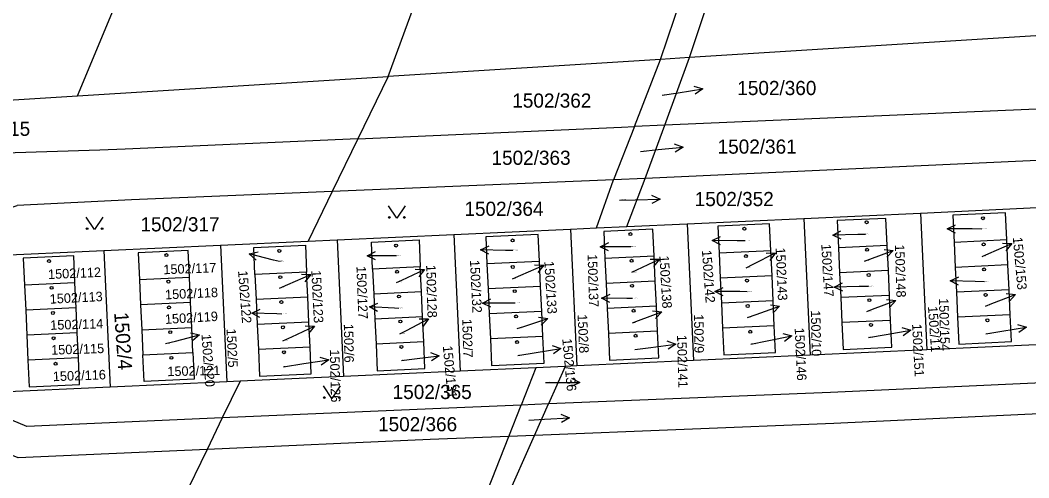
# Model space of a CAD drawing. Extents: x -737240 to -735272, y -1119606 to -1117878.
# Drawn here: x -736667.7 to -736546.7, y -1118235.8 to -1118180.9 of the extents above; entities that cross this region are included whole.
import ezdxf

# ---------------------------------------------------------------- set-up
doc = ezdxf.new("R2010")
doc.units = 0
for name, color, linetype in [('Level 1', 7, 'Continuous'), ('Level 16', 7, 'Continuous'), ('Level 18', 7, 'Continuous'), ('Level 19', 7, 'Continuous'), ('Level 25', 7, 'Continuous')]:
    doc.layers.add(name, color=color, linetype=linetype)

msp = doc.modelspace()

# ---------------------------------------------------------------- linework, layer by layer
at = {"layer": 'Level 1'}
for p, q in [((-736590.89, -1118185.56), (-736585.15, -1118168.77)), ((-736587.42, -1118185.34), (-736581.83, -1118168.66)), ((-736660.82, -1118189.93), (-736652.94, -1118171.01)), ((-736623.56, -1118187.6), (-736619.13, -1118175.62)), ((-736507.99, -1118180.38), (-736587.42, -1118185.34)), ((-736587.42, -1118185.34), (-736590.89, -1118185.56)), ((-736590.38, -1118193.46), (-736587.42, -1118185.34)), ((-736590.89, -1118185.56), (-736623.56, -1118187.6)), ((-736594.02, -1118193.61), (-736590.89, -1118185.56)), ((-736660.82, -1118189.93), (-736623.56, -1118187.6)), ((-736623.56, -1118187.6), (-736627.19, -1118195.08)), ((-736728.64, -1118194.17), (-736660.82, -1118189.93)), ((-736594.02, -1118193.61), (-736596.51, -1118200.02)), ((-736590.38, -1118193.46), (-736594.02, -1118193.61)), ((-736592.72, -1118199.85), (-736590.38, -1118193.46)), ((-736627.19, -1118195.08), (-736630.27, -1118201.42)), ((-736596.51, -1118200.02), (-736630.27, -1118201.42)), ((-736598.57, -1118205.78), (-736596.51, -1118200.02)), ((-736592.72, -1118199.85), (-736596.51, -1118200.02)), ((-736594.91, -1118205.61), (-736592.72, -1118199.85)), ((-736630.27, -1118201.42), (-736633.16, -1118207.37)), ((-736559.69, -1118203.99), (-736545.7, -1118203.34)), ((-736587.68, -1118205.28), (-736573.68, -1118204.63)), ((-736573.68, -1118204.63), (-736559.69, -1118203.99)), ((-736573.68, -1118204.63), (-736572.93, -1118221.02)), ((-736559.69, -1118203.99), (-736558.94, -1118220.38)), ((-736615.66, -1118206.56), (-736601.67, -1118205.92)), ((-736601.67, -1118205.92), (-736598.57, -1118205.78)), ((-736601.67, -1118205.92), (-736600.92, -1118222.31)), ((-736598.57, -1118205.78), (-736594.91, -1118205.61)), ((-736594.91, -1118205.61), (-736587.68, -1118205.28)), ((-736587.68, -1118205.28), (-736586.92, -1118221.67)), ((-736633.16, -1118207.37), (-736629.66, -1118207.21)), ((-736629.66, -1118207.21), (-736615.66, -1118206.56)), ((-736629.66, -1118207.21), (-736628.9, -1118223.6)), ((-736615.66, -1118206.56), (-736614.91, -1118222.96)), ((-736549.35, -1118207.22), (-736555.67, -1118207.51)), ((-736549.21, -1118210.22), (-736549.35, -1118207.22)), ((-736657.65, -1118208.49), (-736643.65, -1118207.85)), ((-736657.65, -1118208.49), (-736656.89, -1118224.89)), ((-736643.65, -1118207.85), (-736633.16, -1118207.37)), ((-736643.65, -1118207.85), (-736642.9, -1118224.24)), ((-736577.64, -1118208.52), (-736583.86, -1118208.81)), ((-736577.5, -1118211.52), (-736577.64, -1118208.52)), ((-736563.69, -1118207.88), (-736569.54, -1118208.15)), ((-736569.54, -1118208.15), (-736569.4, -1118211.15)), ((-736563.55, -1118210.88), (-736563.69, -1118207.88)), ((-736555.67, -1118207.51), (-736555.53, -1118210.51)), ((-736591.66, -1118209.17), (-736597.55, -1118209.44)), ((-736597.55, -1118209.44), (-736597.41, -1118212.44)), ((-736591.52, -1118212.17), (-736591.66, -1118209.17)), ((-736583.86, -1118208.81), (-736583.72, -1118211.81)), ((-736619.7, -1118210.46), (-736625.41, -1118210.72)), ((-736625.41, -1118210.72), (-736625.27, -1118213.72)), ((-736619.56, -1118213.46), (-736619.7, -1118210.46)), ((-736605.4, -1118209.8), (-736611.7, -1118210.09)), ((-736611.7, -1118210.09), (-736611.56, -1118213.09)), ((-736605.26, -1118212.8), (-736605.4, -1118209.8)), ((-736563.55, -1118210.88), (-736569.4, -1118211.15)), ((-736563.41, -1118213.87), (-736563.55, -1118210.88)), ((-736549.21, -1118210.22), (-736555.53, -1118210.51)), ((-736555.53, -1118210.51), (-736555.39, -1118213.5)), ((-736549.07, -1118213.21), (-736549.21, -1118210.22)), ((-736647.38, -1118211.73), (-736653.38, -1118212.01)), ((-736653.38, -1118212.01), (-736653.24, -1118215.01)), ((-736647.24, -1118214.73), (-736647.38, -1118211.73)), ((-736633.33, -1118211.08), (-736639.53, -1118211.37)), ((-736639.53, -1118211.37), (-736639.39, -1118214.37)), ((-736633.19, -1118214.08), (-736633.33, -1118211.08)), ((-736577.5, -1118211.52), (-736583.72, -1118211.81)), ((-736583.72, -1118211.81), (-736583.58, -1118214.8)), ((-736577.36, -1118214.52), (-736577.5, -1118211.52)), ((-736569.4, -1118211.15), (-736569.26, -1118214.14)), ((-736661.12, -1118212.36), (-736667.17, -1118212.64)), ((-736667.17, -1118212.64), (-736667.03, -1118215.64)), ((-736660.98, -1118215.36), (-736661.12, -1118212.36)), ((-736605.26, -1118212.8), (-736611.56, -1118213.09)), ((-736611.56, -1118213.09), (-736611.42, -1118216.08)), ((-736605.12, -1118215.79), (-736605.26, -1118212.8)), ((-736591.52, -1118212.17), (-736597.41, -1118212.44)), ((-736597.41, -1118212.44), (-736597.27, -1118215.43)), ((-736591.38, -1118215.16), (-736591.52, -1118212.17)), ((-736549.07, -1118213.21), (-736555.39, -1118213.5)), ((-736548.94, -1118216.21), (-736549.07, -1118213.21)), ((-736633.19, -1118214.08), (-736639.39, -1118214.37)), ((-736639.39, -1118214.37), (-736639.25, -1118217.36)), ((-736633.05, -1118217.08), (-736633.19, -1118214.08)), ((-736619.56, -1118213.46), (-736625.27, -1118213.72)), ((-736625.27, -1118213.72), (-736625.13, -1118216.71)), ((-736619.42, -1118216.45), (-736619.56, -1118213.46)), ((-736577.36, -1118214.52), (-736583.58, -1118214.8)), ((-736577.23, -1118217.52), (-736577.36, -1118214.52)), ((-736563.41, -1118213.87), (-736569.26, -1118214.14)), ((-736569.26, -1118214.14), (-736569.13, -1118217.14)), ((-736563.28, -1118216.87), (-736563.41, -1118213.87)), ((-736555.39, -1118213.5), (-736555.26, -1118216.5)), ((-736660.98, -1118215.36), (-736667.03, -1118215.64)), ((-736667.03, -1118215.64), (-736666.89, -1118218.63)), ((-736660.84, -1118218.36), (-736660.98, -1118215.36)), ((-736647.24, -1118214.73), (-736653.24, -1118215.01)), ((-736653.24, -1118215.01), (-736653.1, -1118218)), ((-736647.1, -1118217.72), (-736647.24, -1118214.73)), ((-736591.38, -1118215.16), (-736597.27, -1118215.43)), ((-736597.27, -1118215.43), (-736597.14, -1118218.43)), ((-736591.25, -1118218.16), (-736591.38, -1118215.16)), ((-736583.58, -1118214.8), (-736583.45, -1118217.8)), ((-736619.42, -1118216.45), (-736625.13, -1118216.71)), ((-736625.13, -1118216.71), (-736625, -1118219.71)), ((-736619.29, -1118219.45), (-736619.42, -1118216.45)), ((-736605.12, -1118215.79), (-736611.42, -1118216.08)), ((-736611.42, -1118216.08), (-736611.29, -1118219.08)), ((-736604.99, -1118218.79), (-736605.12, -1118215.79)), ((-736563.28, -1118216.87), (-736569.13, -1118217.14)), ((-736548.94, -1118216.21), (-736555.26, -1118216.5)), ((-736653.1, -1118218), (-736647.1, -1118217.72)), ((-736653.1, -1118218), (-736652.97, -1118221)), ((-736646.97, -1118220.72), (-736647.1, -1118217.72)), ((-736633.05, -1118217.08), (-736639.25, -1118217.36)), ((-736639.25, -1118217.36), (-736639.12, -1118220.36)), ((-736632.92, -1118220.08), (-736633.05, -1118217.08)), ((-736591.25, -1118218.16), (-736597.14, -1118218.43)), ((-736577.23, -1118217.52), (-736583.45, -1118217.8)), ((-736660.84, -1118218.36), (-736666.89, -1118218.63)), ((-736666.89, -1118218.63), (-736666.76, -1118221.63)), ((-736660.71, -1118221.36), (-736660.84, -1118218.36)), ((-736604.99, -1118218.79), (-736611.29, -1118219.08)), ((-736632.92, -1118220.08), (-736639.12, -1118220.36)), ((-736619.29, -1118219.45), (-736625, -1118219.71)), ((-736558.94, -1118220.38), (-736572.93, -1118221.02)), ((-736544.94, -1118219.74), (-736558.94, -1118220.38)), ((-736660.71, -1118221.36), (-736666.76, -1118221.63)), ((-736652.97, -1118221), (-736646.97, -1118220.72)), ((-736586.92, -1118221.67), (-736600.92, -1118222.31)), ((-736572.93, -1118221.02), (-736586.92, -1118221.67)), ((-736614.91, -1118222.96), (-736628.9, -1118223.6)), ((-736605.82, -1118222.54), (-736614.91, -1118222.96)), ((-736605.82, -1118222.54), (-736607.6, -1118227.02)), ((-736602.33, -1118222.38), (-736605.82, -1118222.54)), ((-736602.33, -1118222.38), (-736604.33, -1118226.89)), ((-736600.92, -1118222.31), (-736602.33, -1118222.38)), ((-736642.9, -1118224.24), (-736656.89, -1118224.89)), ((-736641.31, -1118224.17), (-736643.45, -1118228.57)), ((-736641.31, -1118224.17), (-736642.9, -1118224.24)), ((-736628.9, -1118223.6), (-736641.31, -1118224.17)), ((-736609.08, -1118230.78), (-736607.6, -1118227.02)), ((-736604.33, -1118226.89), (-736607.6, -1118227.02)), ((-736606, -1118230.66), (-736604.33, -1118226.89)), ((-736643.45, -1118228.57), (-736645.28, -1118232.34)), ((-736630.09, -1118283.94), (-736609.08, -1118230.78)), ((-736610.66, -1118241.19), (-736606, -1118230.66)), ((-736606, -1118230.66), (-736609.08, -1118230.78)), ((-736645.28, -1118232.34), (-736648.34, -1118238.64))]:
    msp.add_line(p, q, dxfattribs=at)
for points in [[(-736445.17, -1118187.16), (-736494.33, -1118189.43), (-736542.99, -1118191.4), (-736590.38, -1118193.46)], [(-736627.19, -1118195.08), (-736595.57, -1118193.68), (-736594.02, -1118193.61)], [(-736447.52, -1118193.33), (-736494.08, -1118195.42), (-736543.06, -1118197.57), (-736592.72, -1118199.85)], [(-736627.19, -1118195.08), (-736655.08, -1118196.32), (-736658.12, -1118196.46), (-736674.68, -1118196.95), (-736711.64, -1118194.55), (-736721.66, -1118194.12), (-736728.64, -1118194.17)], [(-736630.27, -1118201.42), (-736654.32, -1118202.42), (-736668.06, -1118203.1)], [(-736643.45, -1118228.57), (-736666.91, -1118229.61), (-736672.34, -1118227.32), (-736675.19, -1118221.97), (-736675.6, -1118210.97), (-736674.54, -1118206.95), (-736672.23, -1118204.53), (-736668.06, -1118203.1)], [(-736645.28, -1118232.34), (-736667.95, -1118233.34), (-736674.84, -1118230.58), (-736680.18, -1118223.76), (-736680.87, -1118222.09), (-736681.43, -1118218.54), (-736681.79, -1118211.65), (-736683.64, -1118206.85), (-736686.28, -1118204.84), (-736690.15, -1118204.15)], [(-736563.69, -1118207.88), (-736563.84, -1118204.63), (-736569.69, -1118204.9), (-736569.54, -1118208.15)], [(-736549.35, -1118207.22), (-736549.5, -1118203.97), (-736555.82, -1118204.26), (-736555.67, -1118207.51)], [(-736591.66, -1118209.17), (-736591.81, -1118205.92), (-736597.7, -1118206.19), (-736597.55, -1118209.44)], [(-736577.64, -1118208.52), (-736577.79, -1118205.27), (-736584.01, -1118205.56), (-736583.86, -1118208.81)], [(-736625.41, -1118210.72), (-736625.56, -1118207.47), (-736619.85, -1118207.21), (-736619.7, -1118210.46)], [(-736605.4, -1118209.8), (-736605.55, -1118206.55), (-736611.85, -1118206.84), (-736611.7, -1118210.09)], [(-736656.89, -1118224.89), (-736670.89, -1118225.53), (-736671.64, -1118209.14), (-736657.65, -1118208.49)], [(-736647.38, -1118211.73), (-736647.53, -1118208.48), (-736653.53, -1118208.76), (-736653.38, -1118212.01)], [(-736639.53, -1118211.37), (-736639.68, -1118208.12), (-736633.48, -1118207.83), (-736633.33, -1118211.08)], [(-736661.12, -1118212.36), (-736661.27, -1118209.11), (-736667.32, -1118209.39), (-736667.17, -1118212.64)], [(-736569.13, -1118217.14), (-736568.98, -1118220.34), (-736563.13, -1118220.07), (-736563.28, -1118216.87)], [(-736555.26, -1118216.5), (-736555.11, -1118219.7), (-736548.79, -1118219.41), (-736548.94, -1118216.21)], [(-736597.14, -1118218.43), (-736596.99, -1118221.63), (-736591.1, -1118221.36), (-736591.25, -1118218.16)], [(-736583.45, -1118217.8), (-736583.3, -1118221), (-736577.08, -1118220.72), (-736577.23, -1118217.52)], [(-736611.29, -1118219.08), (-736611.14, -1118222.28), (-736604.84, -1118221.99), (-736604.99, -1118218.79)], [(-736639.12, -1118220.36), (-736638.97, -1118223.56), (-736632.77, -1118223.28), (-736632.92, -1118220.08)], [(-736625, -1118219.71), (-736624.85, -1118222.91), (-736619.14, -1118222.65), (-736619.29, -1118219.45)], [(-736457.83, -1118220.44), (-736499.84, -1118222.32), (-736546.86, -1118224.42), (-736570.51, -1118225.5), (-736604.33, -1118226.89)], [(-736666.76, -1118221.63), (-736666.61, -1118224.83), (-736660.56, -1118224.56), (-736660.71, -1118221.36)], [(-736646.97, -1118220.72), (-736646.82, -1118223.92), (-736652.82, -1118224.2), (-736652.97, -1118221)], [(-736459.25, -1118224.18), (-736499.3, -1118225.97), (-736547.2, -1118228.14), (-736570.09, -1118229.24), (-736606, -1118230.66)], [(-736607.6, -1118227.02), (-736618.19, -1118227.46), (-736643.45, -1118228.57)], [(-736609.08, -1118230.78), (-736618.53, -1118231.15), (-736645.28, -1118232.34)]]:
    msp.add_lwpolyline(points, dxfattribs=at)
at = {"layer": 'Level 16'}
for points in [[(-736590.68, -1118189.85), (-736588.77, -1118189.56), (-736585.805, -1118189.104)], [(-736586.869, -1118188.762), (-736585.805, -1118189.104), (-736586.717, -1118189.75)], [(-736593.3, -1118196.59), (-736591.17, -1118196.38), (-736588.184, -1118196.089)], [(-736589.228, -1118195.688), (-736588.184, -1118196.089), (-736589.131, -1118196.683)], [(-736595.8, -1118202.46), (-736593.93, -1118202.41), (-736590.931, -1118202.333)], [(-736591.943, -1118201.859), (-736590.931, -1118202.333), (-736591.918, -1118202.859)], [(-736555.494, -1118206.385), (-736556.49, -1118205.877), (-736555.486, -1118205.385)], [(-736552.34, -1118205.91), (-736553.49, -1118205.9), (-736556.49, -1118205.877)], [(-736583.684, -1118207.794), (-736584.68, -1118207.286), (-736583.676, -1118206.794)], [(-736580.72, -1118207.31), (-736581.68, -1118207.31), (-736584.68, -1118207.286)], [(-736569.222, -1118207.112), (-736570.23, -1118206.628), (-736569.238, -1118206.112)], [(-736566.3, -1118206.56), (-736567.23, -1118206.58), (-736570.23, -1118206.628)], [(-736611.472, -1118208.931), (-736612.459, -1118208.407), (-736611.447, -1118207.932)], [(-736608.59, -1118208.5), (-736609.46, -1118208.48), (-736612.459, -1118208.407)], [(-736597.104, -1118208.543), (-736598.1, -1118208.034), (-736597.096, -1118207.543)], [(-736594.45, -1118208.06), (-736595.1, -1118208.06), (-736598.1, -1118208.034)], [(-736566.42, -1118209.75), (-736565.77, -1118209.51), (-736562.956, -1118208.47)], [(-736564.067, -1118208.348), (-736562.956, -1118208.47), (-736563.721, -1118209.286)], [(-736552.28, -1118209.19), (-736551.51, -1118208.85), (-736548.758, -1118207.656)], [(-736549.874, -1118207.595), (-736548.758, -1118207.656), (-736549.476, -1118208.513)], [(-736639.372, -1118209.63), (-736640.22, -1118208.902), (-736639.129, -1118208.66)], [(-736636.6, -1118209.81), (-736637.31, -1118209.63), (-736640.22, -1118208.902)], [(-736625.08, -1118209.62), (-736626.08, -1118209.12), (-736625.08, -1118208.62)], [(-736622.56, -1118209.12), (-736623.08, -1118209.12), (-736626.08, -1118209.12)], [(-736594.33, -1118211.09), (-736593.73, -1118210.81), (-736591.017, -1118209.53)], [(-736592.135, -1118209.504), (-736591.017, -1118209.53), (-736591.708, -1118210.409)], [(-736580.59, -1118210.56), (-736579.77, -1118210.14), (-736577.097, -1118208.779)], [(-736578.215, -1118208.787), (-736577.097, -1118208.779), (-736577.761, -1118209.678)], [(-736622.53, -1118212.34), (-736621.9, -1118212.04), (-736619.192, -1118210.749)], [(-736620.31, -1118210.728), (-736619.192, -1118210.749), (-736619.88, -1118211.63)], [(-736608.62, -1118211.87), (-736607.63, -1118211.44), (-736604.878, -1118210.247)], [(-736605.994, -1118210.186), (-736604.878, -1118210.247), (-736605.596, -1118211.103)], [(-736636.6, -1118213.02), (-736635.58, -1118212.57), (-736632.832, -1118211.366)], [(-736633.949, -1118211.309), (-736632.832, -1118211.366), (-736633.547, -1118212.225)], [(-736555.134, -1118212.649), (-736556.119, -1118212.118), (-736555.104, -1118211.649)], [(-736552.03, -1118212.24), (-736553.12, -1118212.21), (-736556.119, -1118212.118)], [(-736583.364, -1118213.904), (-736584.36, -1118213.396), (-736583.356, -1118212.904)], [(-736569.032, -1118213.35), (-736570.04, -1118212.865), (-736569.047, -1118212.35)], [(-736565.92, -1118212.81), (-736567.04, -1118212.82), (-736570.04, -1118212.865)], [(-736611.24, -1118215.3), (-736612.24, -1118214.8), (-736611.24, -1118214.3)], [(-736596.944, -1118214.713), (-736597.94, -1118214.205), (-736596.936, -1118213.713)], [(-736594.23, -1118214.24), (-736594.94, -1118214.23), (-736597.94, -1118214.205)], [(-736580.5, -1118213.43), (-736581.36, -1118213.42), (-736584.36, -1118213.396)], [(-736566.14, -1118215.8), (-736565.46, -1118215.54), (-736562.651, -1118214.486)], [(-736563.763, -1118214.369), (-736562.651, -1118214.486), (-736563.412, -1118215.306)], [(-736551.91, -1118215.15), (-736551.12, -1118214.84), (-736548.318, -1118213.768)], [(-736549.431, -1118213.658), (-736548.318, -1118213.768), (-736549.073, -1118214.592)], [(-736638.926, -1118216.521), (-736639.908, -1118215.987), (-736638.892, -1118215.521)], [(-736624.824, -1118215.793), (-736625.796, -1118215.241), (-736624.771, -1118214.795)], [(-736622.28, -1118215.43), (-736622.8, -1118215.4), (-736625.796, -1118215.241)], [(-736608.31, -1118214.8), (-736609.24, -1118214.8), (-736612.24, -1118214.8)], [(-736591.825, -1118215.716), (-736590.713, -1118215.831), (-736591.472, -1118216.652)], [(-736580.43, -1118216.52), (-736579.42, -1118216.16), (-736576.595, -1118215.149)], [(-736577.705, -1118215.015), (-736576.595, -1118215.149), (-736577.368, -1118215.957)], [(-736636.29, -1118216.11), (-736636.91, -1118216.09), (-736639.908, -1118215.987)], [(-736622.15, -1118218.48), (-736621.37, -1118218.07), (-736618.717, -1118216.67)], [(-736619.834, -1118216.695), (-736618.717, -1118216.67), (-736619.368, -1118217.579)], [(-736608.09, -1118217.86), (-736607.26, -1118217.59), (-736604.412, -1118216.648)], [(-736605.518, -1118216.487), (-736604.412, -1118216.648), (-736605.204, -1118217.437)], [(-736594.26, -1118217.17), (-736593.52, -1118216.89), (-736590.713, -1118215.831)], [(-736636.17, -1118219.3), (-736635.12, -1118218.82), (-736632.389, -1118217.578)], [(-736633.506, -1118217.537), (-736632.389, -1118217.578), (-736633.092, -1118218.447)], [(-736565.95, -1118218.92), (-736563.83, -1118218.56), (-736560.873, -1118218.052)], [(-736561.944, -1118217.728), (-736560.873, -1118218.052), (-736561.774, -1118218.714)], [(-736551.84, -1118218.48), (-736549.94, -1118218.17), (-736546.981, -1118217.677)], [(-736548.049, -1118217.348), (-736546.981, -1118217.677), (-736547.885, -1118218.334)], [(-736650.25, -1118219.64), (-736649.07, -1118219.34), (-736646.161, -1118218.607)], [(-736647.253, -1118218.366), (-736646.161, -1118218.607), (-736647.008, -1118219.336)], [(-736590.114, -1118219.339), (-736589.057, -1118219.702), (-736589.981, -1118220.33)], [(-736580.06, -1118219.73), (-736578.07, -1118219.32), (-736575.133, -1118218.706)], [(-736576.215, -1118218.422), (-736575.133, -1118218.706), (-736576.01, -1118219.4)], [(-736608, -1118221.07), (-736605.78, -1118220.71), (-736602.819, -1118220.228)], [(-736603.886, -1118219.895), (-736602.819, -1118220.228), (-736603.726, -1118220.882)], [(-736593.95, -1118220.36), (-736592.03, -1118220.1), (-736589.057, -1118219.702)], [(-736636.11, -1118222.42), (-736633.65, -1118222.05), (-736630.683, -1118221.606)], [(-736631.746, -1118221.26), (-736630.683, -1118221.606), (-736631.598, -1118222.249)], [(-736621.96, -1118221.67), (-736620.39, -1118221.47), (-736617.413, -1118221.103)], [(-736618.466, -1118220.729), (-736617.413, -1118221.103), (-736618.344, -1118221.721)], [(-736601.54, -1118223.81), (-736600.54, -1118224.31), (-736601.54, -1118224.81)], [(-736604.66, -1118224.31), (-736603.54, -1118224.31), (-736600.54, -1118224.31)], [(-736606.67, -1118228.82), (-736604.8, -1118228.72), (-736601.804, -1118228.56)], [(-736602.83, -1118228.114), (-736601.804, -1118228.56), (-736602.776, -1118229.112)]]:
    msp.add_lwpolyline(points, dxfattribs=at)
at = {"layer": 'Level 25'}
for points in [[(-736621.51, -1118203.12), (-736622.51, -1118204.62), (-736623.51, -1118203.12)], [(-736657.76, -1118204.47), (-736658.76, -1118205.97), (-736659.76, -1118204.47)], [(-736629.31, -1118224.72), (-736630.31, -1118226.22), (-736631.31, -1118224.72)]]:
    msp.add_lwpolyline(points, dxfattribs=at)
for centre in [(-736623.41, -1118204.52), (-736621.61, -1118204.52), (-736659.66, -1118205.87), (-736657.86, -1118205.87), (-736631.21, -1118226.12), (-736629.41, -1118226.12)]:
    msp.add_circle(centre, 0.1, dxfattribs=at)
for centre in [(-736552.21, -1118204.61), (-736580.82, -1118205.88), (-736566.16, -1118205.09), (-736608.63, -1118207.28), (-736594.49, -1118206.51), (-736636.61, -1118208.53), (-736622.59, -1118207.89), (-736566.1, -1118208.39), (-736552.12, -1118207.75), (-736664.23, -1118209.75), (-736650.15, -1118209.04), (-736594.36, -1118209.72), (-736580.64, -1118209.15), (-736622.47, -1118211.04), (-736608.6, -1118210.46), (-736552.06, -1118210.75), (-736649.91, -1118212.22), (-736636.49, -1118211.68), (-736580.51, -1118212.09), (-736565.91, -1118211.42), (-736663.93, -1118212.96), (-736608.36, -1118213.36), (-736594.3, -1118212.72), (-736636.36, -1118214.67), (-736622.25, -1118214), (-736565.82, -1118214.44), (-736551.88, -1118213.81), (-736649.84, -1118215.31), (-736594.12, -1118215.71), (-736580.42, -1118215.14), (-736663.77, -1118215.98), (-736622.07, -1118217), (-736608.2, -1118216.39), (-736551.66, -1118216.86), (-736649.69, -1118218.28), (-736636.18, -1118217.7), (-736580.12, -1118218.23), (-736565.64, -1118217.41), (-736663.68, -1118219.01), (-736608.08, -1118219.47), (-736593.88, -1118218.71), (-736636.06, -1118220.69), (-736621.95, -1118220.05), (-736649.54, -1118221.36), (-736663.44, -1118222.07)]:
    msp.add_ellipse(centre, major_axis=(0.18, 0), ratio=0.9848078, dxfattribs=at)

# ---------------------------------------------------------------- texts
at = {"layer": 'Level 16'}
for s, p in [('1502/360', (-736581.67, -1118189.84)), ('1502/361', (-736584.03, -1118196.87)), ('1502/352', (-736586.78, -1118203.16))]:
    msp.add_text(s, height=1.7, dxfattribs=at).set_placement(p)
for s, rotation, p in [('1502/153', 275.16483, (-736548.63, -1118206.91)), ('1502/143', 272.55132, (-736577.07, -1118208.16)), ('1502/147', 273.23055, (-736571.6, -1118207.72)), ('1502/148', 271.70811, (-736562.77, -1118207.78)), ('1502/137', 271.75509, (-736599.63, -1118208.94)), ('1502/138', 273.38949, (-736591.02, -1118209.12)), ('1502/142', 274.1562, (-736585.92, -1118208.47)), ('1502/127', 272.20923, (-736627.36, -1118210.37)), ('1502/128', 271.62297, (-736619, -1118210.22)), ('1502/132', 272.72934, (-736613.74, -1118209.65)), ('1502/133', 273.47913, (-736604.82, -1118209.78)), ('1502/122', 274.47102, (-736641.56, -1118210.93)), ('1502/123', 272.89305, (-736632.77, -1118210.87)), ('1502/154', 271.6839, (-736557.49, -1118214.21)), ('1502/146', 272.67849, (-736574.79, -1118217.77)), ('1502/151', 272.94381, (-736560.71, -1118217.3)), ('1502/120', 274.41099, (-736645.95, -1118218.55)), ('1502/136', 275.20469, (-736602.67, -1118219.08)), ('1502/141', 271.43064, (-736588.9, -1118218.61)), ('1502/126', 271.34361, (-736630.55, -1118220.36)), ('1502/131', 275.36607, (-736617, -1118219.95))]:
    msp.add_text(s, height=1.14, rotation=rotation, dxfattribs=at).set_placement(p)
at = {"layer": 'Level 18'}
for s, height, p in [('1502/362', 1.7, (-736608.66, -1118191.35)), ('1502/360', 0.1, (-736590.48, -1118189.85)), ('1502/315', 1.7, (-736675.97, -1118194.73)), ('1502/363', 1.7, (-736611.15, -1118198.21)), ('1502/361', 0.1, (-736593.1, -1118196.59)), ('1502/352', 0.1, (-736595.6, -1118202.46)), ('1502/364', 1.7, (-736614.4, -1118204.33)), ('1502/317', 1.7, (-736653.26, -1118206.19)), ('1502/350', 0.1, (-736604.46, -1118224.31)), ('1502/365', 1.7, (-736623.01, -1118226.3)), ('1502/366', 1.7, (-736624.76, -1118230.17)), ('1502/372', 0.1, (-736606.47, -1118228.82))]:
    msp.add_text(s, height=height, dxfattribs=at).set_placement(p)
for s, height, rotation, p in [('1502/10', 1.14, 271.29267, (-736572.855, -1118215.674)), ('1502/11', 1.14, 273.97377, (-736558.802, -1118215.2)), ('1502/4', 1.7, 274.04046, (-736656.42, -1118215.934)), ('1502/7', 1.14, 271.79649, (-736614.676, -1118216.699)), ('1502/8', 1.14, 272.62089, (-736600.832, -1118216.168)), ('1502/9', 1.14, 270.42444, (-736586.857, -1118216.14)), ('1502/5', 1.14, 272.72628, (-736642.949, -1118217.888)), ('1502/6', 1.14, 270.93537, (-736628.872, -1118217.29))]:
    msp.add_text(s, height=height, rotation=rotation, dxfattribs=at).set_placement(p)
at = {"layer": 'Level 19'}
for s, p in [('1502/152', (-736552.34, -1118205.91)), ('1502/142', (-736580.72, -1118207.31)), ('1502/147', (-736566.3, -1118206.56)), ('1502/132', (-736608.59, -1118208.5)), ('1502/137', (-736594.45, -1118208.06)), ('1502/122', (-736636.6, -1118209.81)), ('1502/127', (-736622.56, -1118209.12)), ('1502/148', (-736566.42, -1118209.75)), ('1502/153', (-736552.28, -1118209.19)), ('1502/143', (-736580.59, -1118210.56)), ('1502/133', (-736608.62, -1118211.87)), ('1502/138', (-736594.33, -1118211.09)), ('1502/154', (-736552.03, -1118212.24)), ('1502/123', (-736636.6, -1118213.02)), ('1502/128', (-736622.53, -1118212.34)), ('1502/144', (-736580.5, -1118213.43)), ('1502/149', (-736565.92, -1118212.81)), ('1502/139', (-736594.23, -1118214.24)), ('1502/129', (-736622.28, -1118215.43)), ('1502/134', (-736608.31, -1118214.8)), ('1502/150', (-736566.14, -1118215.8)), ('1502/155', (-736551.91, -1118215.15)), ('1502/124', (-736636.29, -1118216.11)), ('1502/145', (-736580.43, -1118216.52)), ('1502/135', (-736608.09, -1118217.86)), ('1502/140', (-736594.26, -1118217.17)), ('1502/125', (-736636.17, -1118219.3)), ('1502/130', (-736622.15, -1118218.48)), ('1502/151', (-736565.95, -1118218.92)), ('1502/156', (-736551.84, -1118218.48)), ('1502/120', (-736650.25, -1118219.64)), ('1502/141', (-736593.95, -1118220.36)), ('1502/146', (-736580.06, -1118219.73)), ('1502/131', (-736621.96, -1118221.67)), ('1502/136', (-736608, -1118221.07)), ('1502/126', (-736636.11, -1118222.42))]:
    msp.add_text(s, height=0.1, dxfattribs=at).set_placement(p)
for s, rotation, p in [('1502/112', 2.3859, (-736664.327, -1118211.913)), ('1502/117', 2.09799, (-736650.497, -1118211.336)), ('1502/118', 2.64447, (-736650.288, -1118214.352)), ('1502/113', 2.89917, (-736664.118, -1118214.87)), ('1502/119', 3.37572, (-736650.289, -1118217.299)), ('1502/114', 1.77984, (-736664.066, -1118218.01)), ('1502/115', 1.85319, (-736663.956, -1118220.987)), ('1502/116', 2.10312, (-736663.747, -1118224.166)), ('1502/121', 1.26603, (-736650.026, -1118223.563))]:
    msp.add_text(s, height=1.14, rotation=rotation, dxfattribs=at).set_placement(p)

doc.saveas('drawing.dxf')
